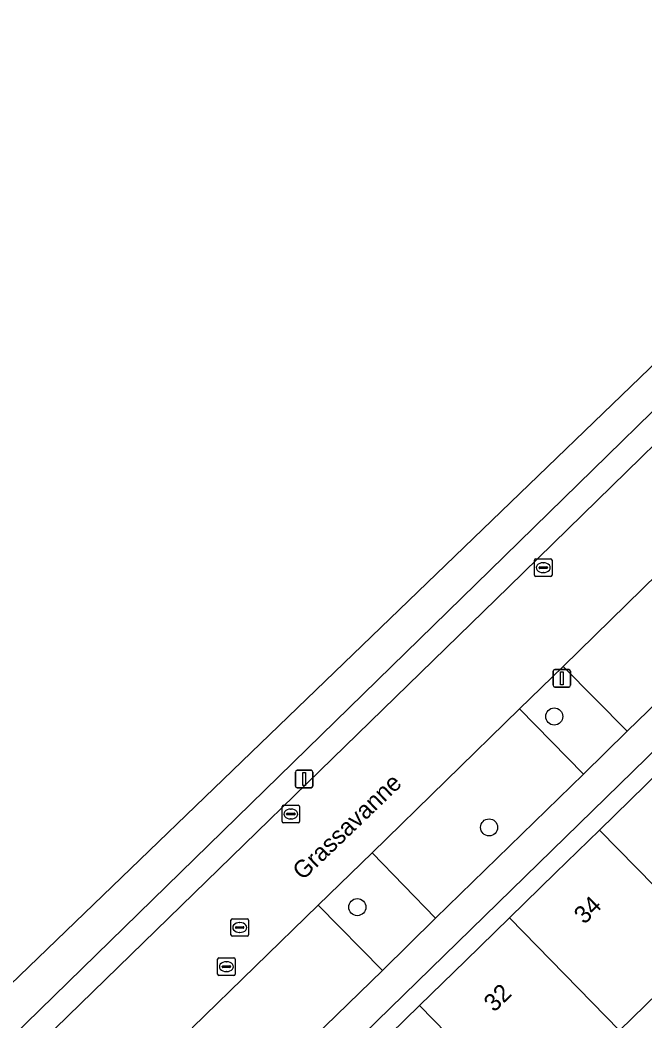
# Model space of a CAD drawing. Extents: x 156412 to 157779, y 382335 to 383768.
# Drawn here: x 156656.3 to 156692.1, y 383538.9 to 383596.2 of the extents above; entities that cross this region are included whole.
import ezdxf

# ---------------------------------------------------------------- set-up
doc = ezdxf.new("R2010")
doc.units = 0
for name, color, linetype in [('IMGEO_Berm_groen', 7, 'Continuous'), ('IMGEO_Boom', 7, 'Continuous'), ('IMGEO_Erf', 7, 'Continuous'), ('IMGEO_Fietspad_gesloten', 7, 'Continuous'), ('IMGEO_Kolk', 7, 'Continuous'), ('IMGEO_Lichtmast', 7, 'Continuous'), ('IMGEO_Openbare_ruimte_label', 7, 'Continuous'), ('IMGEO_Pand', 7, 'Continuous'), ('IMGEO_Pand_nummerreeks', 7, 'Continuous'), ('IMGEO_Parkeervlak_open', 7, 'Continuous'), ('IMGEO_Rijbaan_lokaal_gesloten', 7, 'Continuous'), ('IMGEO_Rioolput', 7, 'Continuous'), ('IMGEO_Voetpad_open', 7, 'Continuous')]:
    doc.layers.add(name, color=color, linetype=linetype)

msp = doc.modelspace()

# ---------------------------------------------------------------- linework, layer by layer
at = {"layer": 'IMGEO_Berm_groen'}
for points in [[(156684.28, 383563.801), (156700.284, 383579.443), (156701.199, 383580.324), (156700.165, 383581.368), (156699.188, 383580.373), (156683.195, 383564.735), (156656.634, 383538.797), (156636.845, 383519.44)], [(156627.625, 383508.439), (156637.799, 383518.481), (156657.593, 383537.803), (156684.28, 383563.801)]]:
    msp.add_lwpolyline(points, dxfattribs=at)
for points in [[(156687.378, 383559.232), (156684.893, 383556.807), (156688.54, 383553.072), (156691.051, 383555.526)], [(156676.449, 383548.569), (156673.365, 383545.579), (156677.048, 383541.832), (156680.08, 383544.821)]]:
    msp.add_lwpolyline(points, close=True, dxfattribs=at)
at = {"layer": 'IMGEO_Boom'}
for centre in [(156686.876, 383556.37), (156683.148, 383550.024), (156675.606, 383545.46)]:
    msp.add_circle(centre, 0.489, dxfattribs=at)
at = {"layer": 'IMGEO_Erf'}
for points in [[(156754.228, 383595.916), (156724.098, 383585.15), (156703.731, 383565.281), (156658.179, 383520.853)], [(156676.641, 383537.364), (156679.163, 383539.823), (156681.792, 383542.387), (156684.318, 383544.852), (156686.953, 383547.422), (156689.465, 383549.871), (156692.099, 383552.439), (156694.616, 383554.894), (156697.253, 383557.467), (156699.78, 383559.931), (156702.42, 383562.506), (156704.945, 383564.969), (156707.584, 383567.54), (156710.086, 383569.978), (156712.715, 383572.539), (156715.254, 383575.011), (156717.897, 383577.585), (156722.113, 383581.693), (156723.68, 383582.064), (156727.901, 383583.034), (156728.504, 383583.172), (156732.098, 383583.998)], [(156737.486, 383576.007), (156730.53, 383574.4), (156726.594, 383573.491), (156721.534, 383568.556), (156716.396, 383563.546), (156711.228, 383558.505), (156706.075, 383553.48), (156700.922, 383548.454), (156695.769, 383543.429), (156690.616, 383538.403)]]:
    msp.add_lwpolyline(points, dxfattribs=at)
at = {"layer": 'IMGEO_Fietspad_gesloten'}
for points in [[(156718.529, 383593.076), (156756.788, 383606.815), (156756.95, 383606.409), (156762.235, 383608.234), (156762.023, 383608.69), (156777.661, 383614.33), (156789.633, 383619.235), (156792.615, 383620.412), (156794.876, 383621.304), (156796.919, 383622.11), (156798.99, 383622.927), (156800.697, 383623.601), (156799.677, 383625.357), (156769.434, 383613.143), (156760.462, 383609.915), (156711.894, 383592.437), (156699.212, 383582.923), (156630.813, 383517.001), (156624.233, 383512.706), (156603.465, 383510.798), (156578.883, 383487.904), (156537.683, 383447.847)], [(156636.845, 383519.44), (156656.634, 383538.797), (156683.195, 383564.735), (156699.188, 383580.373), (156700.165, 383581.368), (156702.19, 383583.431)]]:
    msp.add_lwpolyline(points, dxfattribs=at)
at = {"layer": 'IMGEO_Kolk'}
for p, q in [((156685.823, 383565.39), (156686.675, 383565.39)), ((156685.748, 383564.464), (156685.748, 383565.316)), ((156686.007, 383564.884), (156686.007, 383564.896)), ((156686.445, 383564.847), (156686.047, 383564.847)), ((156686.05, 383564.933), (156686.448, 383564.933)), ((156686.236, 383565.17), (156686.261, 383565.17)), ((156686.491, 383564.896), (156686.491, 383564.884)), ((156686.749, 383565.316), (156686.749, 383564.464)), ((156686.675, 383564.39), (156685.823, 383564.39)), ((156686.259, 383564.61), (156686.234, 383564.61)), ((156671.302, 383550.362), (156671.302, 383551.214)), ((156671.377, 383551.288), (156672.229, 383551.288)), ((156671.79, 383551.068), (156671.815, 383551.068)), ((156672.303, 383551.214), (156672.303, 383550.362)), ((156671.561, 383550.782), (156671.561, 383550.794)), ((156671.999, 383550.745), (156671.601, 383550.745)), ((156671.604, 383550.831), (156672.002, 383550.831)), ((156671.813, 383550.508), (156671.788, 383550.508)), ((156672.045, 383550.794), (156672.045, 383550.782)), ((156672.229, 383550.288), (156671.377, 383550.288))]:
    msp.add_line(p, q, dxfattribs=at)
for points in [[(156685.823, 383565.39), (156686.675, 383565.39)], [(156685.748, 383564.464), (156685.748, 383565.316)], [(156686.749, 383565.316), (156686.749, 383564.464)], [(156686.675, 383564.39), (156685.823, 383564.39)], [(156671.302, 383550.362), (156671.302, 383551.214)], [(156671.377, 383551.288), (156672.229, 383551.288)], [(156672.303, 383551.214), (156672.303, 383550.362)], [(156672.229, 383550.288), (156671.377, 383550.288)]]:
    msp.add_lwpolyline(points, dxfattribs=at)
for centre, radius, start, end in [((156685.825, 383565.314), 0.0765, 91.552, 178.448), ((156685.825, 383565.314), 0.0765, 91.552, 178.448), ((156686.673, 383565.314), 0.0765, 1.552, 88.448), ((156686.673, 383565.314), 0.0765, 1.552, 88.448), ((156686.047, 383564.893), 0.0403, 85.8775, 175.7526), ((156686.044, 383564.883), 0.0366, 178.938, 274.7102), ((156686.448, 383564.89), 0.043, 264.8664, 352.4533), ((156686.452, 383564.895), 0.0386, 1.7309, 96.639), ((156685.825, 383564.466), 0.0765, 181.552, 268.448), ((156685.825, 383564.466), 0.0765, 181.552, 268.448), ((156686.673, 383564.466), 0.0765, 271.552, 358.448), ((156686.673, 383564.466), 0.0765, 271.552, 358.448), ((156671.379, 383551.212), 0.0765, 91.552, 178.448), ((156671.379, 383551.212), 0.0765, 91.552, 178.448), ((156672.227, 383551.212), 0.0765, 1.552, 88.448), ((156672.227, 383551.212), 0.0765, 1.552, 88.448), ((156671.601, 383550.791), 0.0403, 85.8775, 175.7526), ((156671.598, 383550.781), 0.0366, 178.938, 274.7102), ((156672.002, 383550.788), 0.043, 264.8664, 352.4533), ((156672.006, 383550.793), 0.0386, 1.7309, 96.639), ((156671.379, 383550.364), 0.0765, 181.552, 268.448), ((156671.379, 383550.364), 0.0765, 181.552, 268.448), ((156672.227, 383550.364), 0.0765, 271.552, 358.448), ((156672.227, 383550.364), 0.0765, 271.552, 358.448)]:
    msp.add_arc(centre, radius, start, end, dxfattribs=at)
for centre, major_axis, ratio, start_param, end_param in [((156686.235, 383564.89), (-0.387, 0.002), 0.722429, 4.712389, 7.853982), ((156686.26, 383564.89), (-0.39, 0.002), 0.717154, 1.570796, 4.712389), ((156671.789, 383550.788), (-0.387, 0.002), 0.722429, 4.712389, 7.853982), ((156671.814, 383550.788), (-0.39, 0.002), 0.717154, 1.570796, 4.712389)]:
    msp.add_ellipse(centre, major_axis=major_axis, ratio=ratio, start_param=start_param, end_param=end_param, dxfattribs=at)
at = {"layer": 'IMGEO_Lichtmast'}
for p, q in [((156686.811, 383558.156), (156686.811, 383558.956)), ((156686.811, 383558.956), (156686.811, 383558.156)), ((156686.911, 383559.056), (156687.701, 383559.056)), ((156687.701, 383559.056), (156686.911, 383559.056)), ((156687.801, 383558.956), (156687.801, 383558.156)), ((156687.801, 383558.156), (156687.801, 383558.956)), ((156687.701, 383558.056), (156686.911, 383558.056)), ((156686.911, 383558.056), (156687.701, 383558.056)), ((156672.068, 383552.391), (156672.068, 383553.191)), ((156672.068, 383553.191), (156672.068, 383552.391)), ((156672.168, 383553.291), (156672.958, 383553.291)), ((156672.958, 383553.291), (156672.168, 383553.291)), ((156673.058, 383553.191), (156673.058, 383552.391)), ((156673.058, 383552.391), (156673.058, 383553.191)), ((156672.958, 383552.291), (156672.168, 383552.291)), ((156672.168, 383552.291), (156672.958, 383552.291))]:
    msp.add_line(p, q, dxfattribs=at)
for points in [[(156687.231, 383558.931), (156687.381, 383558.931), (156687.381, 383558.181), (156687.231, 383558.181), (156687.231, 383558.931)], [(156672.488, 383553.166), (156672.638, 383553.166), (156672.638, 383552.416), (156672.488, 383552.416), (156672.488, 383553.166)]]:
    msp.add_lwpolyline(points, dxfattribs=at)
for centre, start, end in [((156686.911, 383558.956), 90, 180), ((156686.911, 383558.956), 90, 180), ((156687.701, 383558.956), 0, 90), ((156687.701, 383558.956), 360, 90), ((156686.911, 383558.156), 180, 270), ((156686.911, 383558.156), 180, 270), ((156687.701, 383558.156), 270, 0), ((156687.701, 383558.156), 270, 0), ((156672.168, 383553.191), 90, 180), ((156672.168, 383553.191), 90, 180), ((156672.958, 383553.191), 0, 90), ((156672.958, 383553.191), 360, 90), ((156672.168, 383552.391), 180, 270), ((156672.168, 383552.391), 180, 270), ((156672.958, 383552.391), 270, 0), ((156672.958, 383552.391), 270, 0)]:
    msp.add_arc(centre, 0.1, start, end, dxfattribs=at)
at = {"layer": 'IMGEO_Pand'}
for points in [[(156689.465, 383549.871), (156695.769, 383543.429), (156700.922, 383548.454), (156694.616, 383554.894), (156692.099, 383552.439)], [(156689.465, 383549.871), (156686.953, 383547.422), (156684.318, 383544.852), (156690.616, 383538.403), (156695.769, 383543.429)], [(156679.163, 383539.823), (156685.469, 383533.383), (156690.616, 383538.403), (156684.318, 383544.852), (156681.792, 383542.387)], [(156680.311, 383528.352), (156685.469, 383533.383), (156679.163, 383539.823), (156676.641, 383537.364), (156674.008, 383534.797)]]:
    msp.add_lwpolyline(points, close=True, dxfattribs=at)
at = {"layer": 'IMGEO_Parkeervlak_open'}
for points in [[(156696.457, 383560.773), (156692.814, 383564.546), (156687.378, 383559.232), (156691.051, 383555.526)], [(156684.893, 383556.807), (156676.449, 383548.569), (156680.08, 383544.821), (156688.54, 383553.072)], [(156673.365, 383545.579), (156666.159, 383538.551), (156669.828, 383534.82), (156677.048, 383541.832)]]:
    msp.add_lwpolyline(points, close=True, dxfattribs=at)
at = {"layer": 'IMGEO_Rijbaan_lokaal_gesloten'}
msp.add_lwpolyline([(156666.159, 383538.551), (156673.365, 383545.579), (156676.449, 383548.569), (156684.893, 383556.807), (156687.378, 383559.232), (156692.814, 383564.546), (156695.823, 383567.479), (156699.531, 383571.068), (156705.081, 383576.497), (156701.613, 383579.916), (156701.199, 383580.324), (156700.284, 383579.443), (156684.28, 383563.801), (156657.593, 383537.803)], dxfattribs=at)
at = {"layer": 'IMGEO_Rioolput'}
for p, q in [((156668.452, 383544.792), (156669.304, 383544.792)), ((156668.377, 383543.866), (156668.377, 383544.718)), ((156668.636, 383544.286), (156668.636, 383544.298)), ((156669.074, 383544.249), (156668.676, 383544.249)), ((156668.679, 383544.335), (156669.077, 383544.335)), ((156668.865, 383544.572), (156668.89, 383544.572)), ((156669.12, 383544.298), (156669.12, 383544.286)), ((156669.378, 383544.718), (156669.378, 383543.866)), ((156669.304, 383543.792), (156668.452, 383543.792)), ((156668.888, 383544.012), (156668.863, 383544.012)), ((156667.615, 383541.626), (156667.615, 383542.478)), ((156667.69, 383542.552), (156668.542, 383542.552)), ((156668.616, 383542.478), (156668.616, 383541.626)), ((156667.874, 383542.046), (156667.874, 383542.058)), ((156668.312, 383542.009), (156667.914, 383542.009)), ((156667.917, 383542.095), (156668.315, 383542.095)), ((156668.103, 383542.332), (156668.128, 383542.332)), ((156668.358, 383542.058), (156668.358, 383542.046)), ((156668.542, 383541.552), (156667.69, 383541.552)), ((156668.126, 383541.772), (156668.101, 383541.772))]:
    msp.add_line(p, q, dxfattribs=at)
for points in [[(156668.452, 383544.792), (156669.304, 383544.792)], [(156668.377, 383543.866), (156668.377, 383544.718)], [(156669.378, 383544.718), (156669.378, 383543.866)], [(156669.304, 383543.792), (156668.452, 383543.792)], [(156667.615, 383541.626), (156667.615, 383542.478)], [(156667.69, 383542.552), (156668.542, 383542.552)], [(156668.616, 383542.478), (156668.616, 383541.626)], [(156668.542, 383541.552), (156667.69, 383541.552)]]:
    msp.add_lwpolyline(points, dxfattribs=at)
for centre, radius, start, end in [((156668.454, 383544.716), 0.0765, 91.552, 178.448), ((156668.454, 383544.716), 0.0765, 91.552, 178.448), ((156669.302, 383544.716), 0.0765, 1.552, 88.448), ((156669.302, 383544.716), 0.0765, 1.552, 88.448), ((156668.676, 383544.295), 0.0403, 85.8775, 175.7526), ((156668.673, 383544.285), 0.0366, 178.938, 274.7102), ((156669.077, 383544.292), 0.043, 264.8664, 352.4533), ((156669.081, 383544.297), 0.0386, 1.7309, 96.639), ((156668.454, 383543.868), 0.0765, 181.552, 268.448), ((156668.454, 383543.868), 0.0765, 181.552, 268.448), ((156669.302, 383543.868), 0.0765, 271.552, 358.448), ((156669.302, 383543.868), 0.0765, 271.552, 358.448), ((156667.692, 383542.476), 0.0765, 91.552, 178.448), ((156667.692, 383542.476), 0.0765, 91.552, 178.448), ((156668.54, 383542.476), 0.0765, 1.552, 88.448), ((156668.54, 383542.476), 0.0765, 1.552, 88.448), ((156667.914, 383542.055), 0.0403, 85.8775, 175.7526), ((156667.911, 383542.045), 0.0366, 178.938, 274.7102), ((156668.315, 383542.052), 0.043, 264.8664, 352.4533), ((156668.319, 383542.057), 0.0386, 1.7309, 96.639), ((156667.692, 383541.628), 0.0765, 181.552, 268.448), ((156667.692, 383541.628), 0.0765, 181.552, 268.448), ((156668.54, 383541.628), 0.0765, 271.552, 358.448), ((156668.54, 383541.628), 0.0765, 271.552, 358.448)]:
    msp.add_arc(centre, radius, start, end, dxfattribs=at)
for centre, major_axis, ratio, start_param, end_param in [((156668.864, 383544.292), (-0.387, 0.002), 0.722429, 4.712389, 7.853982), ((156668.889, 383544.292), (-0.39, 0.002), 0.717154, 1.570796, 4.712389), ((156668.102, 383542.052), (-0.387, 0.002), 0.722429, 4.712389, 7.853982), ((156668.127, 383542.052), (-0.39, 0.002), 0.717154, 1.570796, 4.712389)]:
    msp.add_ellipse(centre, major_axis=major_axis, ratio=ratio, start_param=start_param, end_param=end_param, dxfattribs=at)
at = {"layer": 'IMGEO_Voetpad_open'}
for points in [[(156658.179, 383520.853), (156703.731, 383565.281), (156724.098, 383585.15), (156754.228, 383595.916)], [(156738.687, 383592.348), (156727.613, 383588.388), (156723.043, 383586.777), (156714.105, 383578.02), (156708.737, 383572.833), (156703.131, 383567.396), (156699.512, 383563.766), (156696.457, 383560.773), (156691.051, 383555.526), (156688.54, 383553.072), (156680.08, 383544.821), (156677.048, 383541.832), (156669.828, 383534.82)]]:
    msp.add_lwpolyline(points, dxfattribs=at)

# ---------------------------------------------------------------- texts
at = {"layer": 'IMGEO_Openbare_ruimte_label'}
msp.add_text('Grassavanne', height=1, rotation=43.8656, dxfattribs=at).set_placement((156672.487, 383546.956))
at = {"layer": 'IMGEO_Pand_nummerreeks'}
for s, p in [('34', (156688.596, 383544.436)), ('32', (156683.439, 383539.408))]:
    msp.add_text(s, height=1, rotation=44.2763, dxfattribs=at).set_placement(p)

doc.saveas('drawing.dxf')
